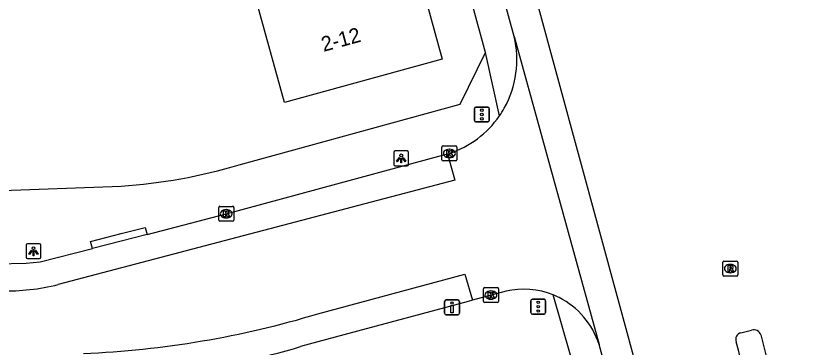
# Model space of a CAD drawing. Extents: x 162250 to 162654, y 380744 to 381605.
# Drawn here: x 162492.9 to 162547.1, y 381208.1 to 381230.4 of the extents above; entities that cross this region are included whole.
import ezdxf

# ---------------------------------------------------------------- set-up
doc = ezdxf.new("R2010")
doc.units = 0
for name, color, linetype in [('IMGEO_Drukknoppaal', 7, 'Continuous'), ('IMGEO_Fietspad_gesloten', 7, 'Continuous'), ('IMGEO_Kolk', 7, 'Continuous'), ('IMGEO_Lichtpunt', 7, 'Continuous'), ('IMGEO_Pand', 7, 'Continuous'), ('IMGEO_Pand_nummerreeks', 7, 'Continuous'), ('IMGEO_Rijbaan_lokaal_gesloten', 7, 'Continuous'), ('IMGEO_Rijbaan_regionaal_gesloten', 7, 'Continuous'), ('IMGEO_Rioolput', 7, 'Continuous'), ('IMGEO_Verkeersregelinstallatiepaal', 7, 'Continuous'), ('IMGEO_Voetpad_open', 7, 'Continuous')]:
    doc.layers.add(name, color=color, linetype=linetype)

msp = doc.modelspace()

# ---------------------------------------------------------------- linework, layer by layer
at = {"layer": 'IMGEO_Drukknoppaal'}
for p, q in [((162521.766, 381210.377), (162521.766, 381211.177)), ((162521.766, 381211.177), (162521.766, 381210.377)), ((162521.866, 381211.277), (162522.656, 381211.277)), ((162522.656, 381211.277), (162521.866, 381211.277)), ((162522.756, 381211.177), (162522.756, 381210.377)), ((162522.756, 381210.377), (162522.756, 381211.177)), ((162522.656, 381210.277), (162521.866, 381210.277)), ((162521.866, 381210.277), (162522.656, 381210.277))]:
    msp.add_line(p, q, dxfattribs=at)
msp.add_lwpolyline([(162522.336, 381210.902), (162522.336, 381210.402), (162522.186, 381210.402), (162522.186, 381210.902), (162522.336, 381210.902)], dxfattribs=at)
msp.add_circle((162522.261, 381211.067), 0.085, dxfattribs=at)
for centre, start, end in [((162521.866, 381211.177), 90, 180), ((162521.866, 381211.177), 90, 180), ((162522.656, 381211.177), 0, 90), ((162522.656, 381211.177), 360, 90), ((162521.866, 381210.377), 180, 270), ((162521.866, 381210.377), 180, 270), ((162522.656, 381210.377), 270, 0), ((162522.656, 381210.377), 270, 0)]:
    msp.add_arc(centre, 0.1, start, end, dxfattribs=at)
at = {"layer": 'IMGEO_Fietspad_gesloten'}
for points in [[(162526.439, 381228.987), (162524.95, 381234.475), (162520.721, 381250), (162508.721, 381294.058)], [(162547.143, 381153.533), (162547.107, 381153.663), (162538.98, 381183.33), (162537.019, 381190.487), (162532.158, 381208.274)]]:
    msp.add_lwpolyline(points, dxfattribs=at)
at = {"layer": 'IMGEO_Kolk'}
for p, q in [((162521.586, 381220.702), (162521.586, 381221.554)), ((162521.661, 381221.628), (162522.513, 381221.628)), ((162522.074, 381221.408), (162522.099, 381221.408)), ((162522.587, 381221.554), (162522.587, 381220.702)), ((162522.097, 381220.848), (162522.072, 381220.848)), ((162522.513, 381220.628), (162521.661, 381220.628)), ((162506.649, 381217.569), (162507.501, 381217.569)), ((162506.574, 381216.643), (162506.574, 381217.495)), ((162507.062, 381217.349), (162507.087, 381217.349)), ((162507.575, 381217.495), (162507.575, 381216.643)), ((162507.501, 381216.569), (162506.649, 381216.569)), ((162507.085, 381216.789), (162507.06, 381216.789)), ((162524.379, 381211.178), (162524.379, 381212.03)), ((162524.454, 381212.104), (162525.306, 381212.104)), ((162524.867, 381211.884), (162524.892, 381211.884)), ((162525.38, 381212.03), (162525.38, 381211.178)), ((162525.306, 381211.104), (162524.454, 381211.104)), ((162524.89, 381211.324), (162524.865, 381211.324))]:
    msp.add_line(p, q, dxfattribs=at)
for points in [[(162521.586, 381220.702), (162521.586, 381221.554)], [(162521.661, 381221.628), (162522.513, 381221.628)], [(162522.587, 381221.554), (162522.587, 381220.702)], [(162521.907, 381221.328), (162522.03, 381221.328), (162522.03, 381221.177), (162522.16, 381221.328), (162522.324, 381221.328), (162522.178, 381221.177), (162522.331, 381220.928), (162522.179, 381220.928), (162522.094, 381221.092), (162522.03, 381221.025), (162522.03, 381220.928), (162521.907, 381220.928), (162521.907, 381221.328)], [(162522.513, 381220.628), (162521.661, 381220.628)], [(162506.649, 381217.569), (162507.501, 381217.569)], [(162506.574, 381216.643), (162506.574, 381217.495)], [(162506.895, 381217.269), (162507.018, 381217.269), (162507.018, 381217.118), (162507.148, 381217.269), (162507.312, 381217.269), (162507.166, 381217.118), (162507.319, 381216.869), (162507.167, 381216.869), (162507.082, 381217.033), (162507.018, 381216.966), (162507.018, 381216.869), (162506.895, 381216.869), (162506.895, 381217.269)], [(162507.575, 381217.495), (162507.575, 381216.643)], [(162507.501, 381216.569), (162506.649, 381216.569)], [(162524.379, 381211.178), (162524.379, 381212.03)], [(162524.454, 381212.104), (162525.306, 381212.104)], [(162524.7, 381211.804), (162524.823, 381211.804), (162524.823, 381211.653), (162524.953, 381211.804), (162525.117, 381211.804), (162524.971, 381211.653), (162525.124, 381211.404), (162524.972, 381211.404), (162524.887, 381211.568), (162524.823, 381211.501), (162524.823, 381211.404), (162524.7, 381211.404), (162524.7, 381211.804)], [(162525.38, 381212.03), (162525.38, 381211.178)], [(162525.306, 381211.104), (162524.454, 381211.104)]]:
    msp.add_lwpolyline(points, dxfattribs=at)
for centre, start, end in [((162521.663, 381221.552), 91.552, 178.448), ((162521.663, 381221.552), 91.552, 178.448), ((162522.511, 381221.552), 1.552, 88.448), ((162522.511, 381221.552), 1.552, 88.448), ((162521.663, 381220.704), 181.552, 268.448), ((162521.663, 381220.704), 181.552, 268.448), ((162522.511, 381220.704), 271.552, 358.448), ((162522.511, 381220.704), 271.552, 358.448), ((162506.651, 381217.493), 91.552, 178.448), ((162506.651, 381217.493), 91.552, 178.448), ((162507.499, 381217.493), 1.552, 88.448), ((162507.499, 381217.493), 1.552, 88.448), ((162506.651, 381216.645), 181.552, 268.448), ((162506.651, 381216.645), 181.552, 268.448), ((162507.499, 381216.645), 271.552, 358.448), ((162507.499, 381216.645), 271.552, 358.448), ((162524.456, 381212.028), 91.552, 178.448), ((162524.456, 381212.028), 91.552, 178.448), ((162525.304, 381212.028), 1.552, 88.448), ((162525.304, 381212.028), 1.552, 88.448), ((162524.456, 381211.18), 181.552, 268.448), ((162524.456, 381211.18), 181.552, 268.448), ((162525.304, 381211.18), 271.552, 358.448), ((162525.304, 381211.18), 271.552, 358.448)]:
    msp.add_arc(centre, 0.0765, start, end, dxfattribs=at)
for centre, major_axis, ratio, start_param, end_param in [((162522.073, 381221.128), (-0.387, 0.002), 0.722429, 4.712389, 7.853982), ((162522.098, 381221.128), (-0.39, 0.002), 0.717154, 1.570796, 4.712389), ((162507.061, 381217.069), (-0.387, 0.002), 0.722429, 4.712389, 7.853982), ((162507.086, 381217.069), (-0.39, 0.002), 0.717154, 1.570796, 4.712389), ((162524.866, 381211.604), (-0.387, 0.002), 0.722429, 4.712389, 7.853982), ((162524.891, 381211.604), (-0.39, 0.002), 0.717154, 1.570796, 4.712389)]:
    msp.add_ellipse(centre, major_axis=major_axis, ratio=ratio, start_param=start_param, end_param=end_param, dxfattribs=at)
at = {"layer": 'IMGEO_Lichtpunt'}
for p, q in [((162518.348, 381221.197), (162518.348, 381220.39)), ((162518.348, 381221.197), (162518.348, 381220.39)), ((162519.25, 381221.292), (162518.442, 381221.292)), ((162519.25, 381221.292), (162518.442, 381221.292)), ((162519.344, 381220.39), (162519.344, 381221.197)), ((162519.344, 381220.39), (162519.344, 381221.197)), ((162518.442, 381220.296), (162519.25, 381220.296)), ((162518.442, 381220.296), (162519.25, 381220.296)), ((162493.61, 381214.954), (162493.61, 381214.147)), ((162493.61, 381214.954), (162493.61, 381214.147)), ((162494.512, 381215.049), (162493.704, 381215.049)), ((162494.512, 381215.049), (162493.704, 381215.049)), ((162494.606, 381214.147), (162494.606, 381214.954)), ((162494.606, 381214.147), (162494.606, 381214.954)), ((162493.704, 381214.053), (162494.512, 381214.053)), ((162493.704, 381214.053), (162494.512, 381214.053))]:
    msp.add_line(p, q, dxfattribs=at)
for points in [[(162518.722, 381220.861), (162518.761, 381220.833), (162518.573, 381220.571), (162518.535, 381220.598), (162518.722, 381220.861)], [(162518.934, 381220.833), (162518.972, 381220.86), (162519.159, 381220.598), (162519.12, 381220.57), (162518.934, 381220.833)], [(162518.824, 381220.813), (162518.871, 381220.813), (162518.871, 381220.491), (162518.824, 381220.491), (162518.824, 381220.813)], [(162493.984, 381214.618), (162494.023, 381214.59), (162493.835, 381214.328), (162493.797, 381214.355), (162493.984, 381214.618)], [(162494.086, 381214.57), (162494.133, 381214.57), (162494.133, 381214.248), (162494.086, 381214.248), (162494.086, 381214.57)], [(162494.196, 381214.59), (162494.234, 381214.617), (162494.421, 381214.355), (162494.382, 381214.327), (162494.196, 381214.59)]]:
    msp.add_lwpolyline(points, dxfattribs=at)
for centre in [(162518.847, 381220.995), (162494.109, 381214.752)]:
    msp.add_circle(centre, 0.0994, dxfattribs=at)
for centre, start, end in [((162518.442, 381221.197), 90, 180), ((162518.442, 381221.197), 90, 180), ((162519.25, 381221.197), 0, 90), ((162519.25, 381221.197), 0, 90), ((162518.442, 381220.39), 180, 270), ((162518.442, 381220.39), 180, 270), ((162519.25, 381220.39), 270, 0), ((162519.25, 381220.39), 270, 360), ((162493.704, 381214.954), 90, 180), ((162493.704, 381214.954), 90, 180), ((162494.512, 381214.954), 0, 90), ((162494.512, 381214.954), 0, 90), ((162493.704, 381214.147), 180, 270), ((162493.704, 381214.147), 180, 270), ((162494.512, 381214.147), 270, 0), ((162494.512, 381214.147), 270, 360)]:
    msp.add_arc(centre, 0.0946, start, end, dxfattribs=at)
at = {"layer": 'IMGEO_Pand'}
msp.add_lwpolyline([(162506.383, 381253.425), (162506.282, 381253.79), (162510.124, 381254.847), (162511.141, 381251.151), (162514.811, 381252.15), (162515.403, 381250), (162521.602, 381227.476), (162511, 381224.549), (162507.727, 381236.407), (162506.204, 381236.937), (162505.044, 381241.351), (162504.565, 381243.175), (162500, 381241.919), (162482.554, 381237.116)], dxfattribs=at)
at = {"layer": 'IMGEO_Rijbaan_lokaal_gesloten'}
for points in [[(162526.439, 381228.987), (162532.158, 381208.274)], [(162521.96, 381221.094), (162522.445, 381219.34), (162495.774, 381212.303)], [(162501.745, 381215.668), (162507.071, 381217.068), (162521.96, 381221.094)], [(162521.96, 381221.094), (162522.084, 381221.127)], [(162501.745, 381215.668), (162500, 381215.221), (162498.076, 381214.728)], [(162489.611, 381213.66), (162493.619, 381213.751), (162494.565, 381213.842), (162498.076, 381214.728)], [(162513.245, 381210.343), (162523.136, 381212.997), (162523.648, 381211.249)], [(162525.896, 381211.869), (162523.648, 381211.249)], [(162523.648, 381211.249), (162523.357, 381211.169), (162514.994, 381208.935), (162512.076, 381208.138)]]:
    msp.add_lwpolyline(points, dxfattribs=at)
for centre, radius, start, end in [((162519.999, 381227.417), 6.628, 330.6548, 13.6981), ((162519.901, 381227.477), 6.743, 325.4241, 330.6247), ((162520.003, 381227.416), 6.625, 288.3068, 325.3513), ((162492.151, 381227.402), 15.527, 269.1806, 283.4932), ((162527.066, 381206.656), 5.342, 67.9499, 102.6542), ((162526.774, 381206.011), 6.05, 63.6117, 67.6771), ((162527.069, 381206.659), 5.339, 17.6094, 63.3626), ((162494.819, 381271.411), 63.788, 272.38761, 286.7903), ((162497.049, 381258.32), 52.383, 277.8411, 286.6709)]:
    msp.add_arc(centre, radius, start, end, dxfattribs=at)
at = {"layer": 'IMGEO_Rijbaan_regionaal_gesloten'}
for points in [[(162528.007, 381231.163), (162534.863, 381206.056)], [(162541.694, 381209.066), (162542.414, 381209.244)], [(162543.035, 381208.92), (162543.558, 381206.865)], [(162541.867, 381206.505), (162541.523, 381207.891), (162541.384, 381208.45)]]:
    msp.add_lwpolyline(points, dxfattribs=at)
for centre, radius, start, end in [((162541.785, 381208.634), 0.441, 101.8928, 204.6798), ((162542.568, 381208.782), 0.487, 16.4318, 108.4625)]:
    msp.add_arc(centre, radius, start, end, dxfattribs=at)
at = {"layer": 'IMGEO_Rioolput'}
for p, q in [((162540.483, 381212.956), (162540.483, 381213.808)), ((162540.558, 381213.882), (162541.41, 381213.882)), ((162541.484, 381213.808), (162541.484, 381212.956)), ((162540.971, 381213.662), (162540.996, 381213.662)), ((162541.41, 381212.882), (162540.558, 381212.882)), ((162540.994, 381213.102), (162540.969, 381213.102))]:
    msp.add_line(p, q, dxfattribs=at)
for points in [[(162540.483, 381212.956), (162540.483, 381213.808)], [(162540.558, 381213.882), (162541.41, 381213.882)], [(162541.484, 381213.808), (162541.484, 381212.956)], [(162541.072, 381213.58), (162540.82, 381213.582), (162540.82, 381213.182)], [(162540.82, 381213.182), (162540.944, 381213.182), (162540.944, 381213.344), (162540.955, 381213.344)], [(162540.998, 381213.501), (162540.944, 381213.501), (162540.944, 381213.42)], [(162540.944, 381213.42), (162540.996, 381213.42)], [(162541.002, 381213.315), (162541.073, 381213.182), (162541.213, 381213.182), (162541.148, 381213.308)], [(162541.41, 381212.882), (162540.558, 381212.882)]]:
    msp.add_lwpolyline(points, dxfattribs=at)
for centre, radius, start, end in [((162540.56, 381213.806), 0.0765, 91.552, 178.448), ((162540.56, 381213.806), 0.0765, 91.552, 178.448), ((162541.408, 381213.806), 0.0765, 1.552, 88.448), ((162541.408, 381213.806), 0.0765, 1.552, 88.448), ((162540.954, 381213.291), 0.0533, 26.0293, 88.6989), ((162540.98, 381213.609), 0.19, 274.7715, 282.9687), ((162541.004, 381213.405), 0.0964, 77.0061, 93.1865), ((162541.018, 381213.462), 0.0378, 276.6634, 79.6772), ((162541.071, 381213.47), 0.109, 350.3612, 89.416), ((162541.069, 381213.47), 0.112, 277.5842, 350.9817), ((162541.053, 381213.255), 0.108, 29.5134, 73.7905), ((162540.56, 381212.958), 0.0765, 181.552, 268.448), ((162540.56, 381212.958), 0.0765, 181.552, 268.448), ((162541.408, 381212.958), 0.0765, 271.552, 358.448), ((162541.408, 381212.958), 0.0765, 271.552, 358.448)]:
    msp.add_arc(centre, radius, start, end, dxfattribs=at)
for centre, major_axis, ratio, start_param, end_param in [((162540.97, 381213.382), (-0.387, 0.002), 0.722429, 4.712389, 7.853982), ((162540.995, 381213.382), (-0.39, 0.002), 0.717154, 1.570796, 4.712389)]:
    msp.add_ellipse(centre, major_axis=major_axis, ratio=ratio, start_param=start_param, end_param=end_param, dxfattribs=at)
at = {"layer": 'IMGEO_Verkeersregelinstallatiepaal'}
for p, q in [((162523.775, 381223.344), (162523.775, 381224.144)), ((162523.775, 381224.144), (162523.775, 381223.344)), ((162523.875, 381224.244), (162524.665, 381224.244)), ((162524.665, 381224.244), (162523.875, 381224.244)), ((162524.765, 381224.144), (162524.765, 381223.344)), ((162524.765, 381223.344), (162524.765, 381224.144)), ((162524.665, 381223.244), (162523.875, 381223.244)), ((162523.875, 381223.244), (162524.665, 381223.244)), ((162527.567, 381210.419), (162527.567, 381211.219)), ((162527.567, 381211.219), (162527.567, 381210.419)), ((162527.667, 381211.319), (162528.457, 381211.319)), ((162528.457, 381211.319), (162527.667, 381211.319)), ((162528.557, 381211.219), (162528.557, 381210.419)), ((162528.557, 381210.419), (162528.557, 381211.219)), ((162528.457, 381210.319), (162527.667, 381210.319)), ((162527.667, 381210.319), (162528.457, 381210.319))]:
    msp.add_line(p, q, dxfattribs=at)
for centre in [(162524.27, 381224.034), (162524.27, 381223.744), (162524.27, 381223.454), (162528.062, 381211.109), (162528.062, 381210.819), (162528.062, 381210.529)]:
    msp.add_circle(centre, 0.085, dxfattribs=at)
for centre, start, end in [((162523.875, 381224.144), 90, 180), ((162523.875, 381224.144), 90, 180), ((162524.665, 381224.144), 0, 90), ((162524.665, 381224.144), 360, 90), ((162523.875, 381223.344), 180, 270), ((162523.875, 381223.344), 180, 270), ((162524.665, 381223.344), 270, 0), ((162524.665, 381223.344), 270, 0), ((162527.667, 381211.219), 90, 180), ((162527.667, 381211.219), 90, 180), ((162528.457, 381211.219), 0, 90), ((162528.457, 381211.219), 360, 90), ((162527.667, 381210.419), 180, 270), ((162527.667, 381210.419), 180, 270), ((162528.457, 381210.419), 270, 0), ((162528.457, 381210.419), 270, 0)]:
    msp.add_arc(centre, 0.1, start, end, dxfattribs=at)
at = {"layer": 'IMGEO_Voetpad_open'}
for points in [[(162524.524, 381227.905), (162518.487, 381250), (162508.435, 381286.785), (162507.91, 381287.102), (162506.259, 381292.875), (162506.588, 381293.519), (162500, 381316.686), (162498.214, 381322.565)], [(162507.951, 381220.355), (162522.802, 381224.442), (162524.524, 381227.905)], [(162525.453, 381223.65), (162524.524, 381227.905)], [(162471.962, 381217.984), (162479.111, 381218.153), (162500, 381218.921)], [(162498.076, 381214.728), (162497.952, 381215.212), (162500, 381215.737), (162501.621, 381216.152), (162501.745, 381215.668)], [(162532.417, 381199.851), (162530.224, 381207.557), (162529.072, 381211.608)]]:
    msp.add_lwpolyline(points, dxfattribs=at)
msp.add_arc((162497.394, 381256.128), 37.298, 274.006, 286.4413, dxfattribs=at)

# ---------------------------------------------------------------- texts
at = {"layer": 'IMGEO_Pand_nummerreeks'}
msp.add_text('2-12', height=1, rotation=15.2788, dxfattribs=at).set_placement((162513.622, 381227.955))

doc.saveas('drawing.dxf')
